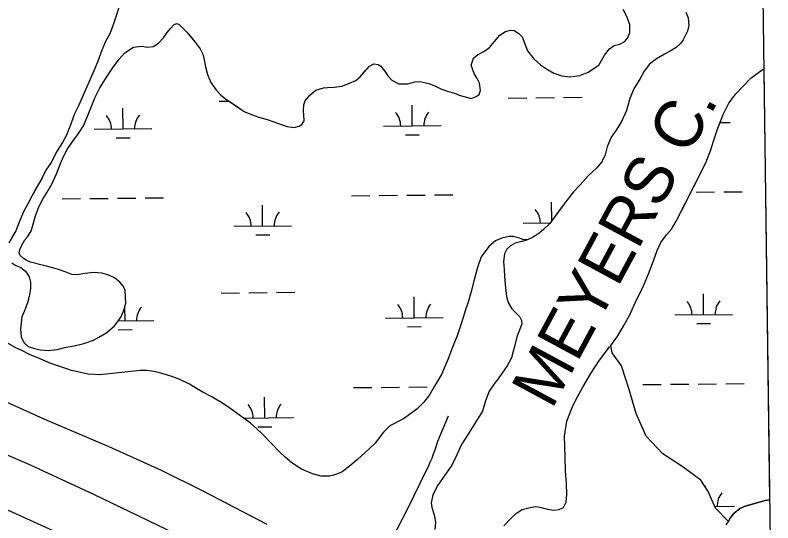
# Model space of a CAD drawing. Extents: x 3734862 to 3772949, y 391520 to 417239.
# Drawn here: x 3769529 to 3770844, y 397661 to 398541 of the extents above; entities that cross this region are included whole.
import ezdxf

# ---------------------------------------------------------------- set-up
doc = ezdxf.new("R2010")
doc.units = 0
for name, color, linetype in [('V-GRID-FRAM', 7, 'Continuous'), ('V-LEVE-TOET', 7, 'Continuous'), ('V-RIVR-IDEN', 7, 'Continuous'), ('V-ROAD-CNTR', 7, 'Continuous'), ('V-TOPO-SHOR', 7, 'Continuous'), ('V-WETL-SWMP', 7, 'Continuous')]:
    doc.layers.add(name, color=color, linetype=linetype)

msp = doc.modelspace()

# ---------------------------------------------------------------- linework, layer by layer
at = {"layer": 'V-GRID-FRAM'}
msp.add_lwpolyline([(3738832.3, 415033.8), (3770599.2, 415447.4), (3770843.8, 397266.6), (3739061.1, 396852.8), (3738832.3, 415033.8)], dxfattribs=at)
at = {"layer": 'V-LEVE-TOET'}
for points in [[(3768791.9, 398086.9), (3768890.3, 398045.6), (3769007.9, 397991.5), (3769039.2, 397974.1), (3769052.6, 397964), (3769061.4, 397955.9), (3769073.1, 397948.1), (3769089.6, 397941), (3769101.1, 397941), (3769111.9, 397945.9), (3769121.9, 397946.6), (3769143.3, 397943.4), (3769200, 397918.1), (3769247, 397893.6), (3769400.2, 397827.4), (3769553.7, 397761.6), (3769665.1, 397710.3), (3769822.4, 397634.8)], [(3769966.1, 397657.9), (3769854, 397716.1), (3769783.2, 397751.1), (3769692.1, 397792.4), (3769584.9, 397838.3), (3769482.7, 397883.5), (3769330.7, 397950.8), (3769217.8, 398002.2), (3769150.4, 398034.1), (3769134.3, 398041.9), (3769116.3, 398050.8), (3769099, 398057.5)]]:
    msp.add_lwpolyline(points, dxfattribs=at)
at = {"layer": 'V-ROAD-CNTR'}
for points in [[(3765561.3, 399764.9), (3765755.5, 399602.6), (3766144.5, 399300.8), (3766783.9, 398911.4), (3767702.3, 398491.7), (3768862.8, 397971.9), (3769048, 397895.2), (3769757.8, 397573.5), (3770042.5, 397441.9), (3770082, 397419.9), (3770108.8, 397401), (3770359.7, 397267.3)], [(3770183.1, 397633), (3770210.4, 397685.6), (3770242.8, 397751.7), (3770246.2, 397758.6), (3770249.4, 397765.7), (3770252.4, 397772.8), (3770255.2, 397780), (3770257.8, 397787.3), (3770260.2, 397794.6), (3770262.3, 397802), (3770281.1, 397845.9)]]:
    msp.add_lwpolyline(points, dxfattribs=at)
at = {"layer": 'V-TOPO-SHOR'}
msp.add_line((3770426.9, 398155.4), (3770418.3, 398151.2), dxfattribs=at)
for points in [[(3769709.4, 398556.1), (3769704.6, 398539.8), (3769699.4, 398524.2), (3769693.1, 398508.6), (3769686.7, 398496.2), (3769679.2, 398480.2), (3769672.1, 398459.5), (3769663.8, 398440.1), (3769638.8, 398383.6), (3769632.1, 398370), (3769626.5, 398353.6), (3769618.2, 398333), (3769611.1, 398320.1), (3769602, 398305.8), (3769591.4, 398285.5), (3769582.3, 398271.9), (3769575.2, 398257.9), (3769565.7, 398240.8), (3769558.2, 398227.2), (3769551.5, 398214.7), (3769543.2, 398198.7), (3769536, 398182), (3769530.1, 398167.2), (3769523.4, 398155.5)], [(3770169.8, 398444.4), (3770175.6, 398435.4), (3770182.6, 398427.9), (3770194.6, 398422), (3770210.3, 398421.5), (3770222.8, 398425.3), (3770231.4, 398426), (3770246.6, 398422.4), (3770257.1, 398418.5), (3770268.8, 398412.5), (3770279.3, 398408.9), (3770291.4, 398405.4), (3770299.6, 398402.2), (3770320.6, 398396.6), (3770329.2, 398399.7), (3770334.3, 398403.5), (3770336.3, 398410.2), (3770334.8, 398423.1), (3770331, 398430.9), (3770325.6, 398439.9), (3770320.6, 398454.4), (3770324.5, 398466.1), (3770331.6, 398472.3), (3770342.2, 398477.7), (3770352.4, 398485), (3770360.6, 398495.1), (3770370.1, 398506), (3770379.9, 398512.6), (3770388.5, 398514.9), (3770394.7, 398514), (3770403.3, 398509.3), (3770408.7, 398503), (3770412.6, 398492.9), (3770417.9, 398478.8), (3770428.8, 398465), (3770440.4, 398454.8), (3770452.5, 398446.5), (3770463.8, 398440.2), (3770477.8, 398435.4), (3770491.8, 398433.8), (3770508.6, 398436.4), (3770523.5, 398441.8), (3770541.9, 398454.2), (3770551.8, 398471.3), (3770560.5, 398482.2), (3770568.7, 398488.4), (3770578.1, 398490.7), (3770586.7, 398494.9), (3770591.8, 398500.7), (3770595.4, 398510.1), (3770595.5, 398524.1), (3770591.3, 398537.4), (3770584.3, 398550.4)], [(3770692.8, 398546.2), (3770696.7, 398536), (3770698.2, 398522.7), (3770695.8, 398513), (3770692.2, 398506), (3770687.9, 398498.2), (3770683.9, 398492), (3770676.1, 398485), (3770665.5, 398478.4), (3770655.7, 398473.4), (3770642, 398465.3), (3770629.8, 398456), (3770620.4, 398443.9), (3770612.9, 398429.9), (3770603.4, 398414), (3770595.9, 398396.1), (3770589.9, 398375.4), (3770581.2, 398356.7), (3770571.7, 398341.6), (3770563, 398329.5), (3770556.3, 398312.8), (3770553.1, 398298.7), (3770547.2, 398286.3), (3770537.7, 398275.8), (3770523.6, 398262.2), (3770509.4, 398246.7), (3770498, 398234.6), (3770489.8, 398224.1), (3770478.4, 398209), (3770467.7, 398194.6), (3770456.7, 398179.8), (3770446.1, 398169.4), (3770437.9, 398162.4), (3770426.9, 398155.4)], [(3769571.5, 398108.8), (3769563.3, 398110.8), (3769555.9, 398112.8), (3769548.1, 398116.3), (3769543.5, 398118.7), (3769537.6, 398124.2), (3769536.1, 398128.5), (3769537.3, 398134.4), (3769539.3, 398139.8), (3769545.6, 398151.1), (3769550.3, 398156.5), (3769556.6, 398166.6), (3769560.6, 398178.3), (3769563.8, 398191.2), (3769570.2, 398208.3), (3769577.7, 398223.1), (3769586.4, 398237.1), (3769593.1, 398249.2), (3769600.6, 398265.5), (3769607.7, 398283.9), (3769612.9, 398295.9), (3769620, 398308.8), (3769629.8, 398323.2), (3769640.1, 398337.5), (3769647.6, 398348.8), (3769653.9, 398364), (3769659.9, 398378.4), (3769667.8, 398398.7), (3769676.1, 398414.6), (3769686, 398430.6), (3769698.2, 398449.2), (3769709.6, 398464.4), (3769719.4, 398475.7), (3769734.3, 398485.3), (3769748.8, 398487.2), (3769758.9, 398485.2), (3769768.7, 398486.3), (3769777.7, 398492.1), (3769786.3, 398501.4), (3769792.6, 398510.7), (3769798.2, 398517.3), (3769804.8, 398524.7), (3769809.9, 398526.6)], [(3769809.9, 398526.6), (3769813.4, 398524.7), (3769826.6, 398511.7), (3769833.2, 398503.8), (3769841.3, 398494), (3769850.3, 398482.7), (3769854.9, 398473.3), (3769857.2, 398463.1), (3769859.4, 398451), (3769862.9, 398437.7), (3769868.6, 398424), (3769877.2, 398411.8), (3769886.1, 398402), (3769895.8, 398394.5), (3769910.6, 398384.7), (3769926.5, 398374), (3769939, 398368.5), (3769951.8, 398364.1), (3769966.2, 398359.7), (3769979.9, 398355.4), (3769990.8, 398351), (3770001.3, 398347.8), (3770013.4, 398345.8), (3770021.6, 398348.5), (3770026.3, 398351.2), (3770030.3, 398357.8), (3770029.9, 398367.5), (3770029.2, 398375.7), (3770030, 398385.5), (3770032.4, 398392.1), (3770040.3, 398402.2), (3770050.9, 398410.7), (3770064.2, 398414.6), (3770070.8, 398415.3), (3770082.6, 398416), (3770095.8, 398417.5), (3770109.1, 398422.9), (3770120.1, 398427.5), (3770128, 398434.1), (3770136.6, 398444.2), (3770143.7, 398452.3), (3770151.5, 398456.2), (3770158.9, 398455.4), (3770163.6, 398452.2), (3770169.8, 398444.4)], [(3770757.7, 398368.5), (3770767.6, 398388), (3770779.4, 398404.3), (3770792.4, 398417.5), (3770805.7, 398431.5), (3770825, 398446.2), (3770827.9, 398447.6)], [(3770562.8, 397968.3), (3770574.6, 397984.7), (3770585.2, 398002.6), (3770595.5, 398021.2), (3770607, 398047.3), (3770618, 398068.7), (3770628, 398092.5), (3770636.7, 398115.1), (3770643, 398132.6), (3770649.4, 398146.6), (3770659.2, 398159.8), (3770667.9, 398169.6), (3770676.2, 398183.9), (3770685.6, 398202.6), (3770726.7, 398283.6), (3770735.9, 398305.8), (3770740.6, 398322.2), (3770748.6, 398344.8), (3770757.7, 398368.5)], [(3770418.3, 398151.2), (3770408.5, 398148.5), (3770396.4, 398145.5), (3770388.5, 398140.8), (3770382.2, 398135.4), (3770377.9, 398126.8), (3770376.2, 398113.6), (3770377.7, 398099.9), (3770378.4, 398088.6), (3770379.5, 398074.1), (3770380.2, 398062.8), (3770381.7, 398053), (3770384.8, 398042.8), (3770391, 398031.9), (3770399.1, 398023.6), (3770404.2, 398018.5), (3770407.6, 398011.5), (3770408.4, 398005.6), (3770404, 397994.7), (3770400.4, 397985), (3770394, 397960), (3770390.1, 397946.8), (3770382.6, 397933.1), (3770374.7, 397921.5), (3770367.2, 397910.2), (3770360.1, 397901.7), (3770351.4, 397888.8), (3770345.1, 397872.1), (3770339.9, 397854.5), (3770313.9, 397812.9), (3770303.6, 397796.6), (3770295.3, 397778.3), (3770286.6, 397760.4), (3770274.8, 397743.3), (3770262.6, 397725.8), (3770253.9, 397709), (3770250.7, 397695.4), (3770251.8, 397687.2), (3770256, 397674.3), (3770258.7, 397661.8), (3770257.4, 397648.9)], [(3769523.1, 398111.4), (3769530.1, 398106.7), (3769538.7, 398103.1), (3769546.8, 398096.8), (3769553.4, 398087.4)], [(3769720, 398063.3), (3769716.9, 398070.4), (3769710.7, 398077.8), (3769701.4, 398085.7), (3769690.1, 398090.5), (3769679.2, 398093.3), (3769665.5, 398094.9), (3769649.9, 398092.7), (3769637, 398090.4), (3769627.2, 398091.2), (3769615.9, 398095.6), (3769604.3, 398100), (3769592.2, 398103.6), (3769581.3, 398106.4), (3769571.5, 398108.8)], [(3769553.4, 398087.4), (3769555.7, 398078), (3769555.6, 398066.7), (3769553.6, 398053), (3769550.4, 398042.1), (3769545.2, 398028.1), (3769540.9, 398018), (3769539.3, 398007.5), (3769538.4, 397996.9), (3769539.5, 397982.5), (3769544.5, 397972.7), (3769551.5, 397966.4), (3769562.8, 397962.8), (3769572.9, 397960.8), (3769586.2, 397959.5), (3769602.2, 397961.4), (3769617.5, 397965.2), (3769631.6, 397967.8), (3769648, 397971.6), (3769664.8, 397977.4), (3769674.2, 397982.4), (3769688.3, 397990.9), (3769701.7, 398002.2), (3769711.9, 398015.8), (3769717.8, 398029), (3769721, 398041.5), (3769720, 398063.3)], [(3770376.9, 397655.6), (3770388.3, 397667.6), (3770398.9, 397677.3), (3770408.7, 397683.5), (3770420.5, 397686.9), (3770431.8, 397688.8), (3770439.2, 397688), (3770448.2, 397685.6), (3770456.4, 397683.6), (3770463, 397682.4), (3770472.8, 397683.5), (3770480.6, 397687.3), (3770485.3, 397696.3), (3770486.6, 397710), (3770485.5, 397728.7), (3770484.1, 397750.6), (3770483.5, 397775.2), (3770482.5, 397810.7), (3770486.6, 397837.2), (3770495.3, 397860.6), (3770503.2, 397876.2), (3770513.9, 397895.6), (3770527.7, 397919.4), (3770543.1, 397942.7), (3770561.2, 397966.3)], [(3770766.8, 397663.1), (3770770.3, 397669.7), (3770776.6, 397677.7), (3770786.6, 397685.4), (3770795.9, 397689.5), (3770814, 397694.8), (3770830.6, 397699.3), (3770838, 397700.6)], [(3770762.6, 397657.4), (3770766.8, 397663.1)]]:
    msp.add_lwpolyline(points, dxfattribs=at)
at = {"layer": 'V-WETL-SWMP'}
for p, q in [((3770805.7, 398431.5), (3770825, 398446.2)), ((3770825, 398446.2), (3770827.9, 398447.6)), ((3770827.9, 398447.6), (3770838, 397700.6)), ((3770792.4, 398417.5), (3770805.7, 398431.5)), ((3770779.4, 398404.3), (3770792.4, 398417.5)), ((3770767.6, 398388), (3770779.4, 398404.3)), ((3769882.8, 398391.8), (3769899.7, 398391.9)), ((3770384.7, 398397.1), (3770416.7, 398397.4)), ((3770432.7, 398397.6), (3770464.7, 398397.9)), ((3770480.7, 398398.1), (3770512.7, 398398.4)), ((3770757.7, 398368.5), (3770767.6, 398388)), ((3769716.3, 398343.6), (3769715.9, 398379.6)), ((3770218.2, 398348.9), (3770217.8, 398384.9)), ((3770748.6, 398344.8), (3770757.7, 398368.5)), ((3770168.2, 398348.3), (3770268.2, 398349.4)), ((3770752.3, 398354.5), (3770770, 398354.7)), ((3769666.3, 398343), (3769766.3, 398344.1)), ((3770740.6, 398322.2), (3770748.6, 398344.8)), ((3769704.4, 398328), (3769728.4, 398328.3)), ((3770206.3, 398333.3), (3770230.3, 398333.6)), ((3770735.9, 398305.8), (3770740.6, 398322.2)), ((3770726.7, 398283.6), (3770735.9, 398305.8)), ((3770676.2, 398183.9), (3770726.7, 398283.6)), ((3770710.5, 398234), (3770742.5, 398234.3)), ((3770758.5, 398234.5), (3770790.5, 398234.8)), ((3769610.7, 398222.4), (3769642.7, 398222.7)), ((3769658.7, 398222.9), (3769690.7, 398223.2)), ((3769706.7, 398223.4), (3769738.7, 398223.7)), ((3769754.7, 398223.9), (3769786.7, 398224.2)), ((3770112.6, 398227.7), (3770144.6, 398228)), ((3770160.6, 398228.2), (3770192.6, 398228.5)), ((3770208.6, 398228.7), (3770240.6, 398229)), ((3770256.6, 398229.2), (3770288.6, 398229.5)), ((3770460.4, 398184.8), (3770460, 398216.6)), ((3769958.5, 398175.3), (3769958.2, 398211.3)), ((3770410.4, 398180.1), (3770457.2, 398180.6)), ((3770667.9, 398169.6), (3770676.2, 398183.9)), ((3769908.5, 398174.8), (3770008.5, 398175.8)), ((3770659.2, 398159.8), (3770667.9, 398169.6)), ((3769946.7, 398159.7), (3769970.7, 398160)), ((3770649.4, 398146.6), (3770659.2, 398159.8)), ((3770643, 398132.6), (3770649.4, 398146.6)), ((3770636.7, 398115.1), (3770643, 398132.6)), ((3770628, 398092.5), (3770636.7, 398115.1)), ((3770618, 398068.7), (3770628, 398092.5)), ((3769886.4, 398059.1), (3769918.4, 398059.4)), ((3769934.4, 398059.6), (3769966.4, 398059.9)), ((3769982.4, 398060.1), (3770014.4, 398060.4)), ((3770607, 398047.3), (3770618, 398068.7)), ((3770221.7, 398016.2), (3770221.3, 398052.2)), ((3770595.5, 398021.2), (3770607, 398047.3)), ((3770723.6, 398021.5), (3770723.2, 398057.5)), ((3769719.8, 398010.9), (3769719.5, 398035.6)), ((3770585.2, 398002.6), (3770595.5, 398021.2)), ((3770673.6, 398021), (3770773.6, 398022)), ((3769708.1, 398010.8), (3769769.8, 398011.4)), ((3770171.7, 398015.7), (3770271.7, 398016.7)), ((3770711.7, 398006), (3770735.7, 398006.2)), ((3769708, 397995.3), (3769732, 397995.6)), ((3770209.8, 398000.7), (3770233.8, 398000.9)), ((3770574.6, 397984.7), (3770585.2, 398002.6)), ((3770562.8, 397968.3), (3770574.6, 397984.7)), ((3770565, 397955.3), (3770562.8, 397968.3)), ((3770581, 397932.6), (3770565, 397955.3)), ((3770593.7, 397893.7), (3770581, 397932.6)), ((3770666, 397900.8), (3770698, 397901.2)), ((3770714, 397901.3), (3770746, 397901.7)), ((3770762, 397901.8), (3770794, 397902.2)), ((3770116.1, 397895), (3770148.1, 397895.4)), ((3770164.1, 397895.5), (3770196.1, 397895.9)), ((3770212.1, 397896), (3770244.1, 397896.4)), ((3770606.4, 397850), (3770593.7, 397893.7)), ((3770618, 397900.3), (3770650, 397900.7)), ((3769962.1, 397842.6), (3769961.7, 397878.6)), ((3770623.9, 397811.1), (3770606.4, 397850)), ((3769925.4, 397842.3), (3770012.1, 397843.2)), ((3769950.2, 397827.1), (3769974.2, 397827.3)), ((3770652.8, 397780.2), (3770623.9, 397811.1)), ((3770688.2, 397757.4), (3770652.8, 397780.2)), ((3770718.8, 397734.6), (3770688.2, 397757.4)), ((3770731.6, 397715.1), (3770718.8, 397734.6)), ((3770726.7, 397722.5), (3770726.7, 397724.8)), ((3770744.4, 397685.9), (3770731.6, 397715.1)), ((3770814, 397694.8), (3770795.9, 397689.5)), ((3770830.6, 397699.3), (3770814, 397694.8)), ((3770838, 397700.6), (3770830.6, 397699.3)), ((3770743, 397689), (3770777.1, 397689.4)), ((3770766.8, 397663.1), (3770744.4, 397685.9)), ((3770776.6, 397677.7), (3770770.3, 397669.7)), ((3770786.6, 397685.4), (3770776.6, 397677.7)), ((3770795.9, 397689.5), (3770786.6, 397685.4)), ((3770770.3, 397669.7), (3770766.8, 397663.1))]:
    msp.add_line(p, q, dxfattribs=at)
for points in [[(3769709.4, 398556.1), (3769704.6, 398539.8), (3769699.4, 398524.2), (3769693.1, 398508.6), (3769686.7, 398496.2), (3769679.2, 398480.2), (3769672.1, 398459.5), (3769663.8, 398440.1), (3769638.8, 398383.6), (3769632.1, 398370), (3769626.5, 398353.6), (3769618.2, 398333), (3769611.1, 398320.1), (3769602, 398305.8), (3769591.4, 398285.5), (3769582.3, 398271.9), (3769575.2, 398257.9), (3769558.2, 398227.2), (3769551.5, 398214.7), (3769543.2, 398198.7), (3769536, 398182), (3769530.1, 398167.2), (3769517.9, 398145.8)], [(3770692.8, 398546.2), (3770696.7, 398536), (3770698.2, 398522.7), (3770695.8, 398513), (3770692.2, 398506), (3770687.9, 398498.2), (3770683.9, 398492), (3770676.1, 398485), (3770665.5, 398478.4), (3770655.7, 398473.4), (3770642, 398465.3), (3770629.8, 398456), (3770620.4, 398443.9), (3770612.9, 398429.9), (3770603.4, 398414), (3770595.9, 398396.1), (3770589.9, 398375.4), (3770581.2, 398356.7), (3770571.7, 398341.5), (3770563, 398329.5), (3770556.3, 398312.8), (3770553.1, 398298.7), (3770547.2, 398286.3), (3770537.7, 398275.8), (3770523.6, 398262.2), (3770509.4, 398246.7), (3770498, 398234.6), (3770489.8, 398224.1), (3770478.4, 398209), (3770456.7, 398179.8), (3770446.1, 398169.4), (3770437.9, 398162.4), (3770426.9, 398155.4), (3770418.3, 398151.2), (3770416.1, 398151.4), (3770409.9, 398152), (3770408.7, 398152.4), (3770402.2, 398154.8), (3770393.8, 398157.1), (3770386.5, 398157.2), (3770373.8, 398154.2), (3770362.6, 398149.6), (3770351, 398139.7), (3770337.8, 398121.7), (3770331.6, 398103.3), (3770325.3, 398081.8), (3770320.5, 398061.9), (3770315.4, 398043.1), (3770310.4, 398030), (3770303.7, 398007.4), (3770295.9, 397985.1), (3770286.9, 397962.5), (3770280.2, 397944.9), (3770275.2, 397932.6), (3770268.9, 397917.7), (3770256.9, 397897.4), (3770248.3, 397882.8), (3770238.3, 397869.8), (3770226.7, 397858.4), (3770215.1, 397849.6), (3770202.7, 397841.2), (3770179.2, 397828.7)], [(3770342.2, 398477.7), (3770352.4, 398485), (3770360.6, 398495.1), (3770370.1, 398506), (3770379.9, 398512.6), (3770388.5, 398514.9), (3770394.7, 398514), (3770403.3, 398509.3), (3770408.7, 398503), (3770417.9, 398478.8), (3770428.8, 398465), (3770440.4, 398454.8), (3770452.5, 398446.5), (3770463.8, 398440.2), (3770477.8, 398435.4), (3770491.8, 398433.8), (3770508.6, 398436.4), (3770523.5, 398441.8), (3770541.9, 398454.2), (3770551.8, 398471.3), (3770560.5, 398482.2), (3770568.7, 398488.4), (3770578.1, 398490.7), (3770586.7, 398494.9), (3770591.8, 398500.7), (3770595.4, 398510.1), (3770595.5, 398524.1), (3770591.3, 398537.4), (3770584.3, 398550.4)], [(3769537.6, 398124.2), (3769536.1, 398128.5), (3769537.3, 398134.4), (3769539.3, 398139.8), (3769545.6, 398151.1), (3769550.3, 398156.5), (3769556.6, 398166.6), (3769560.6, 398178.3), (3769563.8, 398191.2), (3769570.2, 398208.3), (3769577.7, 398223.1), (3769586.4, 398237.1), (3769593.1, 398249.2), (3769600.6, 398265.5), (3769607.7, 398283.9), (3769612.9, 398295.9), (3769620, 398308.8), (3769629.8, 398323.2), (3769640.1, 398337.5), (3769647.6, 398348.8), (3769659.9, 398378.4), (3769667.8, 398398.7), (3769676.1, 398414.6), (3769686, 398430.6), (3769698.2, 398449.2), (3769709.6, 398464.4), (3769719.4, 398475.7), (3769734.3, 398485.3), (3769748.8, 398487.2), (3769758.9, 398485.2), (3769768.7, 398486.3), (3769777.7, 398492.1), (3769786.3, 398501.4), (3769792.6, 398510.7), (3769798.2, 398517.3), (3769804.8, 398524.7), (3769809.9, 398526.6), (3769813.4, 398524.7), (3769826.6, 398511.7), (3769841.3, 398494), (3769850.3, 398482.7), (3769854.9, 398473.3), (3769857.2, 398463.1), (3769859.4, 398451), (3769862.9, 398437.7), (3769868.6, 398424), (3769877.2, 398411.8), (3769886.1, 398402), (3769895.8, 398394.5), (3769926.5, 398374), (3769939, 398368.5), (3769951.8, 398364.1), (3769966.2, 398359.7), (3769979.9, 398355.4), (3769990.8, 398351), (3770001.3, 398347.8), (3770013.4, 398345.8), (3770021.6, 398348.5), (3770026.3, 398351.2), (3770030.3, 398357.8), (3770029.9, 398367.5), (3770029.2, 398375.7), (3770030, 398385.5), (3770032.4, 398392.1), (3770040.3, 398402.2), (3770050.9, 398410.7), (3770064.2, 398414.6), (3770070.8, 398415.3), (3770082.6, 398416), (3770095.8, 398417.5), (3770109.1, 398422.9), (3770120.1, 398427.5), (3770128, 398434.1), (3770143.7, 398452.3), (3770151.5, 398456.2), (3770158.9, 398455.4), (3770163.6, 398452.2), (3770169.8, 398444.4), (3770175.6, 398435.4), (3770182.6, 398427.9), (3770194.6, 398422), (3770210.3, 398421.5), (3770222.8, 398425.3), (3770231.4, 398426), (3770246.6, 398422.4), (3770257.1, 398418.5), (3770268.8, 398412.5), (3770279.3, 398408.9), (3770291.4, 398405.4), (3770299.6, 398402.2), (3770320.6, 398396.6), (3770329.2, 398399.7), (3770334.3, 398403.5), (3770336.3, 398410.2), (3770334.8, 398423.1), (3770331, 398430.9), (3770325.6, 398439.9), (3770320.6, 398454.4), (3770324.5, 398466.1), (3770331.6, 398472.3), (3770342.2, 398477.7)], [(3769523.1, 398111.4), (3769530.1, 398106.7), (3769538.7, 398103.1), (3769546.8, 398096.8), (3769553.4, 398087.4), (3769555.7, 398078), (3769555.6, 398066.7), (3769553.6, 398053), (3769550.4, 398042.1), (3769545.3, 398028.1), (3769540.9, 398018), (3769539.3, 398007.5), (3769538.4, 397996.9), (3769539.5, 397982.5), (3769544.5, 397972.7), (3769551.5, 397966.4), (3769562.8, 397962.8), (3769572.9, 397960.8), (3769586.2, 397959.5), (3769602.2, 397961.4), (3769617.5, 397965.2), (3769631.6, 397967.8), (3769648, 397971.6), (3769664.8, 397977.4), (3769674.2, 397982.4), (3769688.3, 397990.9), (3769701.7, 398002.2), (3769711.9, 398015.8), (3769717.8, 398029), (3769721, 398041.5), (3769720, 398063.3), (3769716.9, 398070.4), (3769710.7, 398077.8), (3769701.4, 398085.7), (3769690.1, 398090.5), (3769679.2, 398093.3), (3769665.5, 398094.9), (3769649.9, 398092.7), (3769637, 398090.4), (3769627.2, 398091.2), (3769615.9, 398095.6), (3769604.3, 398100), (3769592.2, 398103.6), (3769571.5, 398108.8), (3769563.3, 398110.8), (3769555.9, 398112.8), (3769548.1, 398116.3), (3769543.5, 398118.7), (3769537.6, 398124.2)], [(3770179.2, 397828.7), (3770168, 397817.6), (3770154, 397798.5), (3770136.6, 397782.4), (3770123.1, 397770.2), (3770108.4, 397758.4), (3770096.5, 397749.2), (3770089.9, 397746.2), (3770081.4, 397743.2), (3770074.5, 397741.7), (3770059.9, 397741.4), (3770044.9, 397745.7), (3770026.2, 397753.5), (3770009.3, 397764.4), (3769997.8, 397774.4), (3769987.9, 397783.7), (3769974.2, 397797.6), (3769957.7, 397814.7), (3769948.6, 397823.6), (3769937.5, 397833.2), (3769924.5, 397842.9), (3769897.7, 397862.3), (3769886.2, 397870.1), (3769869.3, 397879.4), (3769853.6, 397887.9), (3769843.7, 397893.8), (3769831.8, 397900.8), (3769813.4, 397909.7), (3769801.1, 397914.4), (3769785.8, 397919.1), (3769777.7, 397921.5), (3769769.7, 397923.1), (3769757.4, 397925), (3769745.9, 397924.7), (3769697.8, 397919.7), (3769675.9, 397917.1), (3769655.5, 397918.4), (3769626.7, 397924.7), (3769615, 397928.6), (3769590.7, 397936.8), (3769568.4, 397947), (3769555.4, 397952), (3769540.8, 397959.4), (3769530.1, 397964.1), (3769516.7, 397971.5)]]:
    msp.add_lwpolyline(points, dxfattribs=at)
for centre, start, end in [((3769661, 398343.5), 359.8334, 41.377), ((3769771.5, 398344.6), 139.8334, 181.377), ((3770162.9, 398348.8), 359.8334, 41.377), ((3770273.4, 398349.9), 139.8334, 181.377), ((3770405.2, 398180.5), 359.8334, 41.377), ((3769903.3, 398175.2), 359.8334, 41.377), ((3770013.8, 398176.4), 139.8334, 181.377), ((3769775, 398012), 139.8334, 181.377), ((3770166.4, 398016.1), 359.8334, 41.377), ((3770276.9, 398017.3), 139.8334, 181.377), ((3770668.3, 398021.4), 359.8334, 41.377), ((3770778.8, 398022.6), 139.8334, 181.377), ((3769906.8, 397842.5), 359.8334, 41.377), ((3770017.3, 397843.7), 139.8334, 181.377), ((3770782.3, 397689.9), 139.8334, 181.377)]:
    msp.add_arc(centre, 35.2, start, end, dxfattribs=at)

# ---------------------------------------------------------------- texts
at = {"layer": 'V-RIVR-IDEN'}
msp.add_text('MEYERS C.', height=83, rotation=61.6471, dxfattribs=at).set_placement((3770460.2, 397855.7))

doc.saveas('drawing.dxf')
